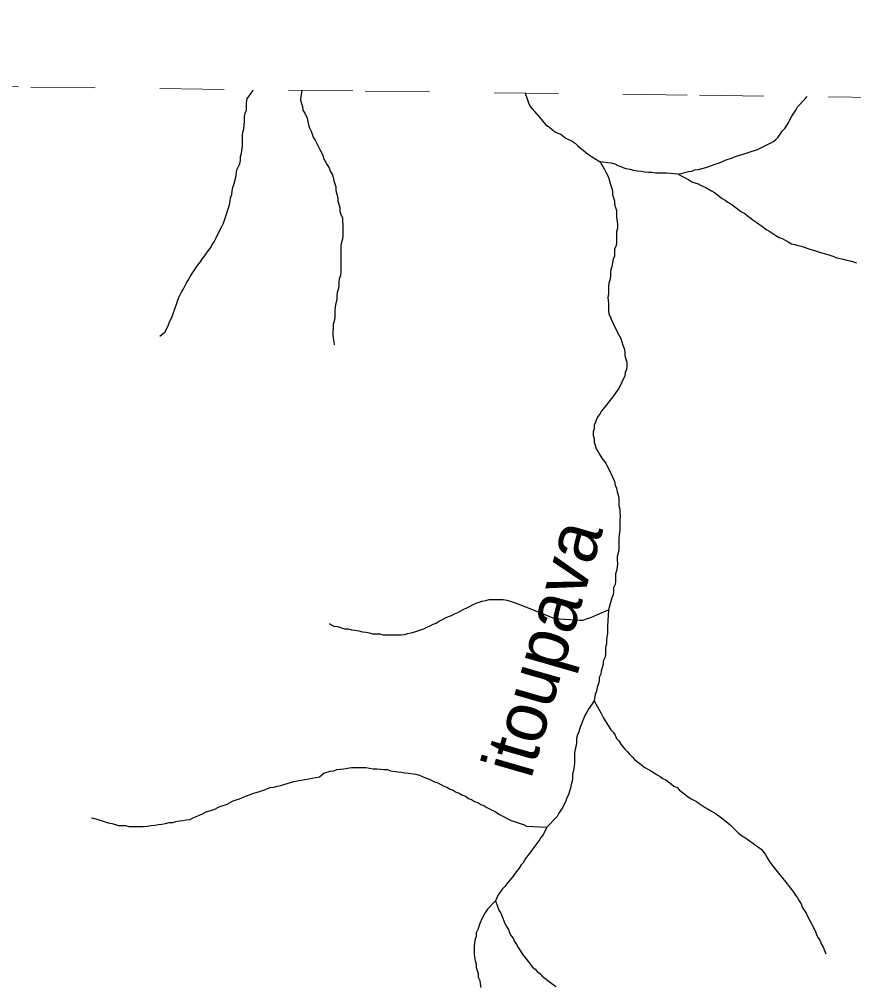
# Model space of a CAD drawing. Extents: x 652.3 to 678, y 7316.9 to 7344.9.
# Drawn here: x 674.888 to 676.183, y 7343.275 to 7344.776 of the extents above; entities that cross this region are included whole.
import ezdxf
from ezdxf.enums import TextEntityAlignment as Align

# ---------------------------------------------------------------- set-up
doc = ezdxf.new("R2010")
doc.units = 0
doc.header["$LTSCALE"] = 0.032
doc.linetypes.add('SHORT_DASHED', pattern=[2.7, 1.5, -1.2])
doc.layers.add('53', color=7, linetype='SHORT_DASHED', lineweight=13)
doc.layers.add('7', color=7, linetype='Continuous', lineweight=25)
doc.layers.add('61', color=7, linetype='Continuous')

msp = doc.modelspace()

# ---------------------------------------------------------------- linework, layer by layer
at = {"layer": '53'}
msp.add_lwpolyline([(666.0809, 7344.7756), (666.6, 7344.7695), (667.1191, 7344.7635), (667.6382, 7344.7574), (668.1573, 7344.7513), (668.6764, 7344.7452), (669.1955, 7344.7391), (669.7146, 7344.733), (670.2337, 7344.7268), (670.7528, 7344.7206), (671.2719, 7344.7144), (671.791, 7344.7082), (672.3102, 7344.702), (672.8293, 7344.6957), (673.3484, 7344.6895), (673.8675, 7344.6832), (674.3866, 7344.6769), (674.9057, 7344.6705), (675.4248, 7344.6642), (675.9439, 7344.6578), (676.4631, 7344.6514), (676.9822, 7344.645), (677.5013, 7344.6386), (678.0204, 7344.6322)], dxfattribs=at)
at = {"layer": '7'}
for points in [[(675.1058, 7344.2837), (675.1061, 7344.2839), (675.1141, 7344.2903), (675.1165, 7344.295), (675.1189, 7344.2998), (675.1205, 7344.3046), (675.1252, 7344.3141), (675.1268, 7344.3189), (675.1316, 7344.3332), (675.1332, 7344.338), (675.1348, 7344.3428), (675.1395, 7344.3523), (675.1427, 7344.3571), (675.1475, 7344.3667), (675.1507, 7344.3714), (675.1531, 7344.3762), (675.1626, 7344.3905), (675.1658, 7344.3953), (675.169, 7344.3993), (675.1722, 7344.4041), (675.1754, 7344.408), (675.1785, 7344.4128), (675.1817, 7344.4168), (675.1849, 7344.4216), (675.1873, 7344.4263), (675.1905, 7344.4303), (675.1929, 7344.4351), (675.1952, 7344.4399), (675.2024, 7344.4542), (675.2048, 7344.459), (675.2096, 7344.4733), (675.2112, 7344.4781), (675.2143, 7344.4876), (675.2151, 7344.4932), (675.2159, 7344.4987), (675.2175, 7344.5035), (675.2183, 7344.5091), (675.2191, 7344.5147), (675.2207, 7344.5194), (675.2223, 7344.525), (675.2239, 7344.5306), (675.2255, 7344.5417), (675.2303, 7344.5513), (675.2311, 7344.5568), (675.2311, 7344.5624), (675.2326, 7344.5672), (675.2334, 7344.5727), (675.2342, 7344.5783), (675.2342, 7344.595), (675.235, 7344.6006), (675.2366, 7344.6054), (675.2374, 7344.6165), (675.2374, 7344.6245), (675.2382, 7344.63), (675.2406, 7344.6348), (675.2406, 7344.6459), (675.2414, 7344.6523), (675.2486, 7344.6627), (675.2511, 7344.6663)], [(675.3266, 7344.6654), (675.3257, 7344.6619), (675.3249, 7344.6563), (675.3241, 7344.6507), (675.3257, 7344.6451), (675.3273, 7344.6404), (675.3281, 7344.6348), (675.3313, 7344.63), (675.3345, 7344.6221), (675.3369, 7344.6117), (675.3385, 7344.607), (675.3409, 7344.6022), (675.344, 7344.5926), (675.3472, 7344.5879), (675.3544, 7344.5735), (675.3568, 7344.5688), (675.3592, 7344.564), (675.3607, 7344.5592), (675.3631, 7344.5544), (675.3655, 7344.5497), (675.3687, 7344.5449), (675.3703, 7344.5401), (675.3735, 7344.5353), (675.3751, 7344.5306), (675.3759, 7344.525), (675.3775, 7344.5202), (675.379, 7344.5155), (675.379, 7344.5099), (675.3822, 7344.4987), (675.3822, 7344.4932), (675.3838, 7344.4884), (675.3854, 7344.4828), (675.3854, 7344.4773), (675.387, 7344.4725), (675.3894, 7344.4677), (675.3894, 7344.4621), (675.3902, 7344.4566), (675.3902, 7344.4399), (675.3894, 7344.4343), (675.3878, 7344.4295), (675.387, 7344.4239), (675.387, 7344.3842), (675.3862, 7344.3778), (675.3846, 7344.373), (675.3838, 7344.3675), (675.3838, 7344.3619), (675.383, 7344.3563), (675.3814, 7344.3515), (675.3806, 7344.346), (675.3806, 7344.3404), (675.379, 7344.3348), (675.3783, 7344.3293), (675.3775, 7344.3237), (675.3775, 7344.3126), (675.3767, 7344.307), (675.3751, 7344.3022), (675.3751, 7344.2958), (675.3743, 7344.2903), (675.3743, 7344.2847), (675.3759, 7344.2744), (675.3764, 7344.2712), (675.3765, 7344.2704)], [(675.6732, 7344.6611), (675.6766, 7344.6507), (675.6782, 7344.6459), (675.6806, 7344.6412), (675.6838, 7344.6364), (675.6878, 7344.6324), (675.691, 7344.6284), (675.6941, 7344.6245), (675.6981, 7344.6205), (675.7045, 7344.6125), (675.7116, 7344.6078), (675.7188, 7344.6014), (675.7236, 7344.599), (675.7284, 7344.5974), (675.7323, 7344.5942), (675.7363, 7344.591), (675.7459, 7344.5863), (675.7506, 7344.5831), (675.7546, 7344.5799), (675.7586, 7344.5759), (675.7634, 7344.5727), (675.7673, 7344.5688), (675.7713, 7344.5656), (675.7761, 7344.5624), (675.7896, 7344.5544)], [(675.9106, 7344.5353), (675.9265, 7344.5393), (675.9321, 7344.5401), (675.9368, 7344.5417), (675.9424, 7344.5425), (675.9535, 7344.5457), (675.9583, 7344.5473), (675.9679, 7344.5505), (675.975, 7344.5528), (675.9854, 7344.5576), (675.9949, 7344.5608), (675.9997, 7344.5624), (676.0045, 7344.564), (676.01, 7344.5656), (676.0148, 7344.5672), (676.0196, 7344.5688), (676.0339, 7344.5735), (676.0578, 7344.5855), (676.0617, 7344.5887), (676.0657, 7344.5926), (676.0721, 7344.6022), (676.0761, 7344.6062), (676.0793, 7344.6109), (676.0824, 7344.6157), (676.0848, 7344.6205), (676.0872, 7344.6253), (676.0904, 7344.63), (676.0936, 7344.6348), (676.096, 7344.6396), (676.1071, 7344.6515), (676.111, 7344.6557)], [(675.7896, 7344.5544), (675.796, 7344.5433), (675.7984, 7344.5385), (675.8024, 7344.5306), (675.8055, 7344.5194), (675.8071, 7344.5147), (675.8087, 7344.5091), (675.8087, 7344.5035), (675.8103, 7344.4987), (675.8119, 7344.494), (675.8119, 7344.4884)], [(675.9106, 7344.5353), (675.8923, 7344.5369), (675.8756, 7344.5369), (675.87, 7344.5377), (675.8644, 7344.5377), (675.8588, 7344.5385), (675.8533, 7344.5393), (675.8469, 7344.5401), (675.8413, 7344.5409), (675.8366, 7344.5425), (675.8294, 7344.5433), (675.8222, 7344.5465), (675.8175, 7344.5481), (675.8127, 7344.5505), (675.8071, 7344.5521), (675.8016, 7344.5528), (675.7896, 7344.5544)], [(675.9106, 7344.5353), (675.9273, 7344.5266), (675.9321, 7344.5234), (675.9368, 7344.5218), (675.9416, 7344.5202), (675.9464, 7344.5178), (675.9535, 7344.5147), (675.9623, 7344.5091), (675.9671, 7344.5067), (675.971, 7344.5035), (675.975, 7344.5003), (675.979, 7344.4972), (675.9838, 7344.4948), (675.9878, 7344.4916), (675.9925, 7344.4892), (675.9965, 7344.486), (676.0005, 7344.4828), (676.0053, 7344.4796), (676.0092, 7344.4765), (676.014, 7344.4741), (676.018, 7344.4709), (676.022, 7344.4677), (676.0267, 7344.4645), (676.0315, 7344.4613), (676.0355, 7344.4582), (676.0403, 7344.455), (676.0442, 7344.4518), (676.0482, 7344.4486), (676.053, 7344.4462), (676.0578, 7344.443), (676.0625, 7344.4399), (676.0673, 7344.4367), (676.0721, 7344.4351), (676.0816, 7344.4303), (676.0864, 7344.4271), (676.092, 7344.4263), (676.0968, 7344.4247), (676.1023, 7344.4232), (676.1119, 7344.42), (676.1167, 7344.4184), (676.1222, 7344.4168), (676.1318, 7344.4136), (676.1373, 7344.412), (676.1429, 7344.4104), (676.1525, 7344.4072), (676.1572, 7344.4056), (676.162, 7344.4041), (676.1676, 7344.4033), (676.1724, 7344.4017), (676.1779, 7344.4009), (676.1827, 7344.3993), (676.1875, 7344.3977)], [(675.8119, 7344.4884), (675.8135, 7344.4836), (675.8151, 7344.4788), (675.8151, 7344.4677), (675.8159, 7344.4621), (675.8167, 7344.4566), (675.8167, 7344.451), (675.8151, 7344.4462), (675.8151, 7344.4295), (675.8143, 7344.4239), (675.8119, 7344.4192), (675.8119, 7344.408), (675.8095, 7344.4033), (675.8087, 7344.3977), (675.8079, 7344.3921), (675.8063, 7344.3873), (675.8055, 7344.3818), (675.8055, 7344.3762), (675.8047, 7344.3706), (675.8032, 7344.3659), (675.8024, 7344.3603), (675.8024, 7344.3492), (675.8016, 7344.3436), (675.8024, 7344.3348), (675.8024, 7344.3237), (675.8032, 7344.3181), (675.8055, 7344.3133), (675.8071, 7344.3086), (675.8095, 7344.3038), (675.8119, 7344.299), (675.8191, 7344.2847), (675.8215, 7344.2799), (675.823, 7344.2752), (675.8246, 7344.2696), (675.827, 7344.2648), (675.8278, 7344.2592), (675.8278, 7344.2537), (675.8294, 7344.2481), (675.831, 7344.2433), (675.831, 7344.2378), (675.8302, 7344.2322), (675.8286, 7344.2274), (675.8278, 7344.2218), (675.8254, 7344.2171), (675.823, 7344.2123), (675.8183, 7344.2027), (675.8151, 7344.198), (675.8119, 7344.1932), (675.8087, 7344.1892), (675.7992, 7344.1773), (675.796, 7344.1725), (675.792, 7344.1685), (675.7896, 7344.1638), (675.7864, 7344.1598), (675.7841, 7344.155), (675.7825, 7344.1502), (675.7801, 7344.1455), (675.7801, 7344.1399), (675.7785, 7344.1351), (675.7785, 7344.1295), (675.7801, 7344.1248), (675.7801, 7344.1192), (675.7817, 7344.1144), (675.7833, 7344.1089), (675.7864, 7344.1041), (675.7888, 7344.0993), (675.792, 7344.0945), (675.7984, 7344.0866), (675.8032, 7344.077), (675.8055, 7344.0723), (675.8079, 7344.0675), (675.8095, 7344.0627), (675.8119, 7344.0579), (675.8127, 7344.0524), (675.8151, 7344.0476), (675.8159, 7344.042), (675.8175, 7344.0372), (675.8183, 7344.0317), (675.8183, 7344.0205), (675.8199, 7344.015), (675.8199, 7344.0094), (675.8207, 7344.0038), (675.8199, 7343.9983), (675.8199, 7343.9815), (675.8191, 7343.976), (675.8183, 7343.9696), (675.8183, 7343.9529), (675.8175, 7343.9473), (675.8159, 7343.9418), (675.8159, 7343.9362), (675.8167, 7343.9306), (675.8159, 7343.9251), (675.8151, 7343.9195), (675.8135, 7343.9147), (675.8135, 7343.9036), (675.8127, 7343.898), (675.8103, 7343.8932), (675.8103, 7343.8877), (675.8095, 7343.8821), (675.8079, 7343.8773), (675.8024, 7343.859)], [(675.369, 7343.8374), (675.3694, 7343.8372), (675.3708, 7343.8365), (675.3722, 7343.8358), (675.3736, 7343.8351), (675.3751, 7343.8343), (675.3767, 7343.8335), (675.3822, 7343.8328), (675.3878, 7343.8312), (675.3926, 7343.8296), (675.3981, 7343.8296), (675.4037, 7343.828), (675.4093, 7343.8272), (675.4149, 7343.8264), (675.4204, 7343.8248), (675.426, 7343.824), (675.4316, 7343.8232), (675.4363, 7343.8216), (675.4419, 7343.8216), (675.4475, 7343.8216), (675.4523, 7343.82), (675.4578, 7343.82), (675.4634, 7343.82), (675.469, 7343.82), (675.4745, 7343.82), (675.4801, 7343.82), (675.4857, 7343.8208), (675.4904, 7343.8224), (675.496, 7343.8232), (675.5016, 7343.8248), (675.5064, 7343.8264), (675.5111, 7343.828), (675.5159, 7343.8296), (675.5207, 7343.832), (675.5255, 7343.8343), (675.5302, 7343.8367), (675.535, 7343.8383), (675.5398, 7343.8415), (675.5446, 7343.8439), (675.5493, 7343.8463), (675.5541, 7343.8487), (675.5589, 7343.8503), (675.5636, 7343.8526), (675.5684, 7343.855), (675.5732, 7343.8574), (675.578, 7343.8598), (675.5827, 7343.8622), (675.5875, 7343.8646), (675.5923, 7343.867), (675.5971, 7343.8694), (675.6018, 7343.8709), (675.6066, 7343.8725), (675.6122, 7343.8733), (675.617, 7343.8749), (675.6225, 7343.8749), (675.6281, 7343.8749), (675.6337, 7343.8749), (675.6392, 7343.8749), (675.6448, 7343.8741), (675.6496, 7343.8725), (675.6544, 7343.8709), (675.6591, 7343.8694), (675.6687, 7343.8654), (675.7013, 7343.8526), (675.7188, 7343.8455), (675.7578, 7343.8431), (675.7634, 7343.8431), (675.7681, 7343.8447), (675.7737, 7343.8463), (675.7785, 7343.8487), (675.7856, 7343.8518), (675.8024, 7343.859)], [(675.8024, 7343.859), (675.8008, 7343.8335), (675.8008, 7343.8224), (675.8, 7343.8168), (675.7992, 7343.8113), (675.7992, 7343.8057), (675.7976, 7343.8009), (675.7976, 7343.7954), (675.7976, 7343.7898), (675.7968, 7343.7842), (675.7944, 7343.7794), (675.7944, 7343.7739), (675.7928, 7343.7691), (675.7912, 7343.7643), (675.7904, 7343.7588), (675.788, 7343.754), (675.788, 7343.7484), (675.7864, 7343.7428), (675.7849, 7343.7381), (675.7841, 7343.7325), (675.7817, 7343.7277), (675.7801, 7343.7174)], [(675.7801, 7343.7174), (675.7713, 7343.7046), (675.7689, 7343.6999), (675.7658, 7343.6951), (675.7578, 7343.6752), (675.7562, 7343.6696), (675.7546, 7343.6649), (675.753, 7343.6593), (675.753, 7343.6537), (675.7522, 7343.6482), (675.7506, 7343.6426), (675.7498, 7343.637), (675.7498, 7343.6203), (675.7482, 7343.6092), (675.7467, 7343.6036), (675.7467, 7343.598), (675.7459, 7343.5925), (675.7443, 7343.5877), (675.7435, 7343.5821), (675.7419, 7343.5773), (675.7403, 7343.5718), (675.7379, 7343.567), (675.7363, 7343.5622), (675.7315, 7343.5527), (675.7284, 7343.5479), (675.7252, 7343.5431), (675.7228, 7343.5383), (675.7069, 7343.5216)], [(675.7801, 7343.7174), (675.788, 7343.7038), (675.7904, 7343.6991), (675.7944, 7343.6919), (675.8, 7343.6824), (675.8032, 7343.6776), (675.8063, 7343.6728), (675.8095, 7343.6688), (675.8127, 7343.6641), (675.8151, 7343.6593), (675.8183, 7343.6553), (675.8215, 7343.6505), (675.8278, 7343.6426), (675.8318, 7343.6386), (675.835, 7343.6346), (675.839, 7343.6306), (675.8429, 7343.6267), (675.8469, 7343.6235), (675.8509, 7343.6203), (675.8549, 7343.6171), (675.8588, 7343.6139), (675.8636, 7343.6115), (675.8684, 7343.6092), (675.8732, 7343.606), (675.8779, 7343.6028), (675.8827, 7343.6004), (675.8867, 7343.5972), (675.8915, 7343.5948), (675.8955, 7343.5917), (675.9002, 7343.5885), (675.9042, 7343.5853), (675.909, 7343.5829), (675.913, 7343.5789), (675.9169, 7343.5757), (675.9209, 7343.5726), (675.9249, 7343.5694), (675.9297, 7343.5662), (675.9392, 7343.5614), (675.9432, 7343.5582), (675.948, 7343.5551), (675.9527, 7343.5519), (675.9575, 7343.5495), (675.9623, 7343.5463), (675.9671, 7343.5439), (675.9718, 7343.5407), (675.9758, 7343.5376), (675.9798, 7343.5344), (675.9838, 7343.5312), (675.9878, 7343.528), (675.9917, 7343.5248), (676.0037, 7343.5129), (676.0076, 7343.5097), (676.0124, 7343.5065), (676.0172, 7343.5033), (676.0212, 7343.5002), (676.0259, 7343.497), (676.0307, 7343.4938), (676.0355, 7343.4906), (676.0395, 7343.4874), (676.0458, 7343.4795), (676.0482, 7343.4747), (676.0514, 7343.4699), (676.0546, 7343.4651), (676.0578, 7343.4612), (676.0801, 7343.4333), (676.0832, 7343.4293), (676.0864, 7343.4246), (676.0896, 7343.4206), (676.0928, 7343.4158), (676.096, 7343.4118), (676.0984, 7343.4071), (676.1015, 7343.4023), (676.1031, 7343.3975), (676.1063, 7343.3927), (676.1095, 7343.388), (676.1143, 7343.3784), (676.1167, 7343.3736), (676.1238, 7343.3593), (676.1254, 7343.3545), (676.1278, 7343.3498), (676.131, 7343.345), (676.1326, 7343.3402), (676.1357, 7343.3354), (676.1397, 7343.3251), (676.1399, 7343.3247)], [(675.3536, 7343.5996), (675.3607, 7343.6052), (675.3703, 7343.6084), (675.3759, 7343.6092), (675.3806, 7343.6108), (675.3862, 7343.6115), (675.3918, 7343.6123), (675.3974, 7343.6131), (675.4037, 7343.6139), (675.426, 7343.6139), (675.4316, 7343.6131), (675.4371, 7343.6123), (675.4427, 7343.6123), (675.4483, 7343.6115), (675.4538, 7343.6108), (675.4594, 7343.6108), (675.4642, 7343.6092), (675.4753, 7343.6076), (675.4809, 7343.6068), (675.4865, 7343.606), (675.492, 7343.6052), (675.5032, 7343.6036), (675.5087, 7343.602), (675.5135, 7343.6004), (675.5183, 7343.598), (675.5231, 7343.5964), (675.5326, 7343.5917), (675.5374, 7343.5901), (675.5469, 7343.5853), (675.5517, 7343.5837), (675.5565, 7343.5805), (675.5613, 7343.5789), (675.566, 7343.5757), (675.5708, 7343.5742), (675.5756, 7343.571), (675.5804, 7343.5694), (675.5851, 7343.5662), (675.5899, 7343.5646), (675.5947, 7343.5614), (675.5995, 7343.5598), (675.6042, 7343.5566), (675.609, 7343.5551), (675.6138, 7343.5519), (675.6281, 7343.5447), (675.6321, 7343.5415), (675.6512, 7343.532), (675.6607, 7343.5288), (675.6655, 7343.5272), (675.6703, 7343.5256), (675.675, 7343.5232), (675.7069, 7343.5216)], [(674.9996, 7343.5361), (675.0004, 7343.5359), (675.0019, 7343.5355), (675.0035, 7343.5352), (675.0067, 7343.5344), (675.0114, 7343.5328), (675.0162, 7343.5312), (675.021, 7343.5296), (675.0258, 7343.528), (675.0313, 7343.5272), (675.0369, 7343.5256), (675.0417, 7343.524), (675.0472, 7343.524), (675.0528, 7343.524), (675.0576, 7343.5224), (675.0632, 7343.5224), (675.0687, 7343.5224), (675.0743, 7343.5224), (675.0799, 7343.5224), (675.0862, 7343.5232), (675.0926, 7343.524), (675.0982, 7343.5248), (675.1037, 7343.5256), (675.1093, 7343.5264), (675.1149, 7343.5272), (675.1205, 7343.5288), (675.126, 7343.5288), (675.1308, 7343.5304), (675.1364, 7343.5312), (675.1419, 7343.532), (675.1475, 7343.5328), (675.1531, 7343.5336), (675.1578, 7343.536), (675.1626, 7343.5383), (675.1674, 7343.5399), (675.1722, 7343.5423), (675.1769, 7343.5447), (675.1817, 7343.5463), (675.1865, 7343.5479), (675.1913, 7343.5495), (675.196, 7343.5519), (675.2008, 7343.5543), (675.2056, 7343.5559), (675.2104, 7343.5574), (675.2151, 7343.5598), (675.2199, 7343.5622), (675.2247, 7343.5638), (675.2295, 7343.5654), (675.2342, 7343.5678), (675.239, 7343.5694), (675.2438, 7343.571), (675.2486, 7343.5734), (675.2533, 7343.5749), (675.2589, 7343.5765), (675.2637, 7343.5781), (675.2684, 7343.5797), (675.2732, 7343.5813), (675.278, 7343.5829), (675.2836, 7343.5837), (675.2883, 7343.5853), (675.2939, 7343.5861), (675.2987, 7343.5877), (675.3035, 7343.5893), (675.3138, 7343.5925), (675.3536, 7343.5996)], [(675.7069, 7343.5216), (675.7013, 7343.5097), (675.6973, 7343.5057), (675.6949, 7343.5009), (675.6894, 7343.4938), (675.6822, 7343.4842), (675.679, 7343.4795), (675.6727, 7343.4715), (675.6703, 7343.4667), (675.6671, 7343.4628), (675.6639, 7343.458), (675.6575, 7343.45), (675.6544, 7343.4453), (675.6448, 7343.4333), (675.6416, 7343.4293), (675.6376, 7343.4254), (675.6345, 7343.4206), (675.6313, 7343.4166), (675.6273, 7343.4071)], [(675.6273, 7343.4071), (675.6146, 7343.3943), (675.6114, 7343.3896), (675.609, 7343.3848), (675.6066, 7343.38), (675.6026, 7343.372), (675.5995, 7343.3625), (675.5971, 7343.3577), (675.5971, 7343.3522), (675.5955, 7343.3474), (675.5947, 7343.3418), (675.5939, 7343.3362), (675.5939, 7343.3251), (675.5947, 7343.3195), (675.5955, 7343.314), (675.5971, 7343.3092), (675.5971, 7343.3036), (675.6003, 7343.2941), (675.6003, 7343.2885), (675.6026, 7343.2837), (675.6034, 7343.2782), (675.6042, 7343.2726)], [(675.6273, 7343.4071), (675.6321, 7343.3927), (675.6353, 7343.388), (675.6384, 7343.38), (675.6416, 7343.372), (675.644, 7343.3673), (675.6472, 7343.3625), (675.6488, 7343.3577), (675.6512, 7343.353), (675.6544, 7343.349), (675.6567, 7343.3442), (675.6599, 7343.3394), (675.6623, 7343.3347), (675.6655, 7343.3299), (675.6687, 7343.3251), (675.6719, 7343.3203), (675.6782, 7343.3124), (675.6814, 7343.3084), (675.6846, 7343.3044), (675.6886, 7343.3012), (675.6918, 7343.2973), (675.6957, 7343.2941), (675.6997, 7343.2901), (675.7037, 7343.2869), (675.7085, 7343.2837), (675.7124, 7343.2805), (675.7164, 7343.2774), (675.7212, 7343.2742)]]:
    msp.add_lwpolyline(points, dxfattribs=at)

# ---------------------------------------------------------------- texts
at = {"layer": '61'}
msp.add_text('itoupava', height=0.08, rotation=73.893, dxfattribs=at).set_placement((675.7382, 7343.7891), align=Align.CENTER)

doc.saveas('drawing.dxf')
